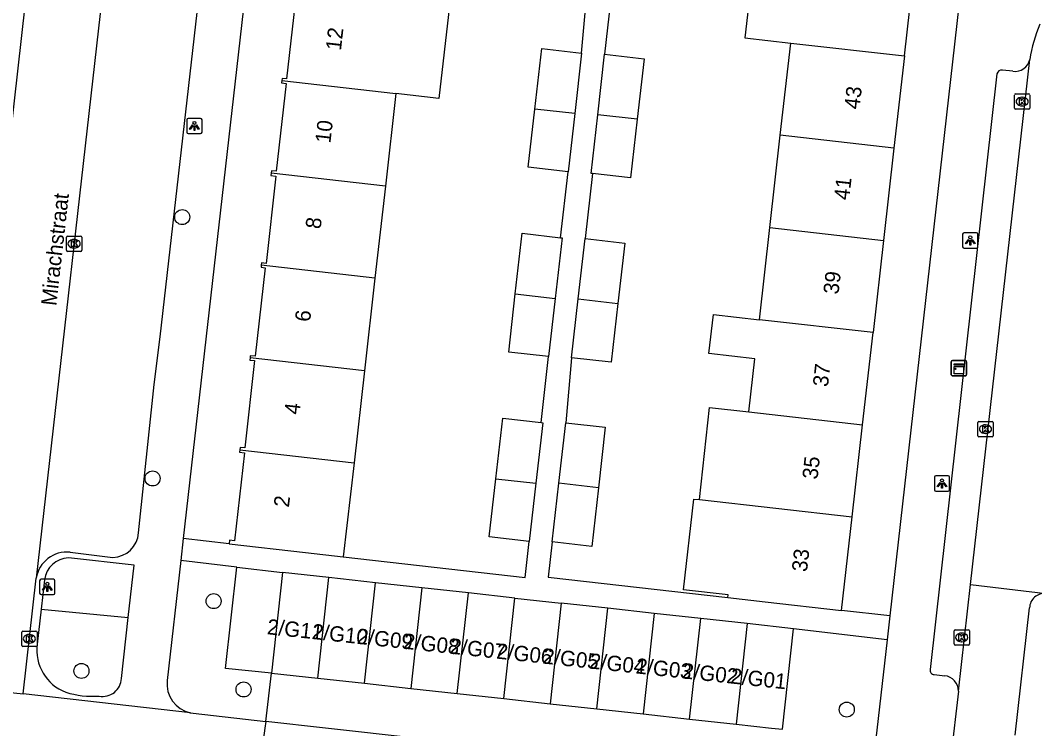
# Model space of a CAD drawing. Extents: x 161928 to 163055, y 386475 to 387428.
# Drawn here: x 162134.6 to 162200.8, y 386750 to 386796.1 of the extents above; entities that cross this region are included whole.
import ezdxf

# ---------------------------------------------------------------- set-up
doc = ezdxf.new("R2010")
doc.units = 0
for name, color, linetype in [('IMGEO_Boom', 7, 'Continuous'), ('IMGEO_Groenvoorziening', 7, 'Continuous'), ('IMGEO_Kast', 7, 'Continuous'), ('IMGEO_Kolk', 7, 'Continuous'), ('IMGEO_Lichtpunt', 7, 'Continuous'), ('IMGEO_Openbare_ruimte_label', 7, 'Continuous'), ('IMGEO_Pand', 7, 'Continuous'), ('IMGEO_Pand_nummerreeks', 7, 'Continuous'), ('IMGEO_Rijbaan_lokaal_gesloten', 7, 'Continuous'), ('IMGEO_Rijbaan_lokaal_open', 7, 'Continuous'), ('IMGEO_Voetpad_open', 7, 'Continuous')]:
    doc.layers.add(name, color=color, linetype=linetype)

msp = doc.modelspace()

# ---------------------------------------------------------------- linework, layer by layer
at = {"layer": 'IMGEO_Boom'}
for centre in [(162145.179, 386783.309), (162143.245, 386766.27), (162147.229, 386758.27), (162138.612, 386753.719), (162149.178, 386752.512), (162188.511, 386751.201)]:
    msp.add_circle(centre, 0.489, dxfattribs=at)
at = {"layer": 'IMGEO_Groenvoorziening'}
for points in [[(162150.994, 386753.584), (162148.009, 386753.883), (162148.735, 386760.491)], [(162135.978, 386757.748), (162141.663, 386757.198)]]:
    msp.add_lwpolyline(points, dxfattribs=at)
at = {"layer": 'IMGEO_Kast'}
for p, q in [((162195.322, 386773.029), (162195.322, 386773.87)), ((162195.322, 386773.87), (162195.322, 386773.029)), ((162195.397, 386773.954), (162196.238, 386773.954)), ((162196.238, 386773.954), (162195.397, 386773.954)), ((162196.322, 386773.879), (162196.322, 386773.038)), ((162196.322, 386773.038), (162196.322, 386773.879)), ((162196.247, 386772.954), (162195.406, 386772.954)), ((162195.406, 386772.954), (162196.247, 386772.954))]:
    msp.add_line(p, q, dxfattribs=at)
for points in [[(162195.517, 386773.744), (162196.117, 386773.744), (162196.117, 386773.659), (162195.517, 386773.659), (162195.517, 386773.744)], [(162195.517, 386773.569), (162196.117, 386773.569), (162196.117, 386773.08), (162195.517, 386773.08), (162195.517, 386773.569)]]:
    msp.add_lwpolyline(points, dxfattribs=at)
msp.add_circle((162195.601, 386773.418), 0.0377, dxfattribs=at)
for centre, start, end in [((162195.4, 386773.876), 92.4484, 184.28452), ((162195.4, 386773.876), 92.4484, 184.28452), ((162196.244, 386773.876), 2.4484, 94.28452), ((162196.244, 386773.876), 2.4484, 94.28452), ((162195.4, 386773.032), 182.4484, 274.28452), ((162195.4, 386773.032), 182.4484, 274.28452), ((162196.244, 386773.032), 272.4484, 4.28452), ((162196.244, 386773.032), 272.4484, 4.28452)]:
    msp.add_arc(centre, 0.0779, start, end, dxfattribs=at)
at = {"layer": 'IMGEO_Kolk'}
for p, q in [((162199.443, 386790.417), (162199.443, 386791.269)), ((162199.518, 386791.343), (162200.37, 386791.343)), ((162200.444, 386791.269), (162200.444, 386790.417)), ((162199.931, 386791.123), (162199.956, 386791.123)), ((162200.37, 386790.343), (162199.518, 386790.343)), ((162199.954, 386790.563), (162199.929, 386790.563)), ((162137.629, 386781.145), (162137.629, 386781.997)), ((162137.704, 386782.071), (162138.556, 386782.071)), ((162138.63, 386781.997), (162138.63, 386781.145)), ((162138.117, 386781.851), (162138.142, 386781.851)), ((162138.556, 386781.071), (162137.704, 386781.071)), ((162138.14, 386781.291), (162138.115, 386781.291)), ((162197.054, 386769.059), (162197.054, 386769.911)), ((162197.129, 386769.985), (162197.981, 386769.985)), ((162197.542, 386769.765), (162197.567, 386769.765)), ((162198.055, 386769.911), (162198.055, 386769.059)), ((162197.981, 386768.985), (162197.129, 386768.985)), ((162197.565, 386769.205), (162197.54, 386769.205)), ((162134.713, 386755.389), (162134.713, 386756.241)), ((162134.788, 386756.315), (162135.64, 386756.315)), ((162135.714, 386756.241), (162135.714, 386755.389)), ((162195.502, 386755.481), (162195.502, 386756.333)), ((162195.577, 386756.407), (162196.429, 386756.407)), ((162196.503, 386756.333), (162196.503, 386755.481)), ((162135.224, 386755.535), (162135.199, 386755.535)), ((162135.201, 386756.095), (162135.226, 386756.095)), ((162196.013, 386755.627), (162195.988, 386755.627)), ((162195.99, 386756.187), (162196.015, 386756.187)), ((162135.64, 386755.315), (162134.788, 386755.315)), ((162196.429, 386755.407), (162195.577, 386755.407))]:
    msp.add_line(p, q, dxfattribs=at)
for points in [[(162199.443, 386790.417), (162199.443, 386791.269)], [(162199.518, 386791.343), (162200.37, 386791.343)], [(162200.444, 386791.269), (162200.444, 386790.417)], [(162199.764, 386791.043), (162199.887, 386791.043), (162199.887, 386790.892), (162200.017, 386791.043), (162200.181, 386791.043), (162200.035, 386790.892), (162200.188, 386790.643), (162200.036, 386790.643), (162199.951, 386790.807), (162199.887, 386790.74), (162199.887, 386790.643), (162199.764, 386790.643), (162199.764, 386791.043)], [(162200.37, 386790.343), (162199.518, 386790.343)], [(162137.629, 386781.145), (162137.629, 386781.997)], [(162137.704, 386782.071), (162138.556, 386782.071)], [(162138.63, 386781.997), (162138.63, 386781.145)], [(162137.95, 386781.771), (162138.073, 386781.771), (162138.073, 386781.62), (162138.203, 386781.771), (162138.367, 386781.771), (162138.221, 386781.62), (162138.374, 386781.371), (162138.222, 386781.371), (162138.137, 386781.535), (162138.073, 386781.468), (162138.073, 386781.371), (162137.95, 386781.371), (162137.95, 386781.771)], [(162138.556, 386781.071), (162137.704, 386781.071)], [(162197.054, 386769.059), (162197.054, 386769.911)], [(162197.129, 386769.985), (162197.981, 386769.985)], [(162197.375, 386769.685), (162197.498, 386769.685), (162197.498, 386769.534), (162197.628, 386769.685), (162197.792, 386769.685), (162197.646, 386769.534), (162197.799, 386769.285), (162197.647, 386769.285), (162197.562, 386769.449), (162197.498, 386769.382), (162197.498, 386769.285), (162197.375, 386769.285), (162197.375, 386769.685)], [(162198.055, 386769.911), (162198.055, 386769.059)], [(162197.981, 386768.985), (162197.129, 386768.985)], [(162134.713, 386755.389), (162134.713, 386756.241)], [(162134.788, 386756.315), (162135.64, 386756.315)], [(162135.714, 386756.241), (162135.714, 386755.389)], [(162195.502, 386755.481), (162195.502, 386756.333)], [(162195.577, 386756.407), (162196.429, 386756.407)], [(162196.503, 386756.333), (162196.503, 386755.481)], [(162135.034, 386756.015), (162135.157, 386756.015), (162135.157, 386755.864), (162135.287, 386756.015), (162135.451, 386756.015), (162135.305, 386755.864), (162135.458, 386755.615), (162135.306, 386755.615), (162135.221, 386755.779), (162135.157, 386755.712), (162135.157, 386755.615), (162135.034, 386755.615), (162135.034, 386756.015)], [(162195.823, 386756.107), (162195.946, 386756.107), (162195.946, 386755.956), (162196.076, 386756.107), (162196.24, 386756.107), (162196.094, 386755.956), (162196.247, 386755.707), (162196.095, 386755.707), (162196.01, 386755.871), (162195.946, 386755.804), (162195.946, 386755.707), (162195.823, 386755.707), (162195.823, 386756.107)], [(162135.64, 386755.315), (162134.788, 386755.315)], [(162196.429, 386755.407), (162195.577, 386755.407)]]:
    msp.add_lwpolyline(points, dxfattribs=at)
for centre, start, end in [((162199.52, 386791.267), 91.55205, 178.44795), ((162199.52, 386791.267), 91.55205, 178.44795), ((162200.368, 386791.267), 1.55205, 88.44795), ((162200.368, 386791.267), 1.55205, 88.44795), ((162199.52, 386790.419), 181.55205, 268.44795), ((162199.52, 386790.419), 181.55205, 268.44795), ((162200.368, 386790.419), 271.55205, 358.44795), ((162200.368, 386790.419), 271.55205, 358.44795), ((162137.706, 386781.995), 91.55205, 178.44795), ((162137.706, 386781.995), 91.55205, 178.44795), ((162138.554, 386781.995), 1.55205, 88.44795), ((162138.554, 386781.995), 1.55205, 88.44795), ((162137.706, 386781.147), 181.55205, 268.44795), ((162137.706, 386781.147), 181.55205, 268.44795), ((162138.554, 386781.147), 271.55205, 358.44795), ((162138.554, 386781.147), 271.55205, 358.44795), ((162197.131, 386769.909), 91.55205, 178.44795), ((162197.131, 386769.909), 91.55205, 178.44795), ((162197.979, 386769.909), 1.55205, 88.44795), ((162197.979, 386769.909), 1.55205, 88.44795), ((162197.131, 386769.061), 181.55205, 268.44795), ((162197.131, 386769.061), 181.55205, 268.44795), ((162197.979, 386769.061), 271.55205, 358.44795), ((162197.979, 386769.061), 271.55205, 358.44795), ((162134.79, 386756.239), 91.55205, 178.44795), ((162134.79, 386756.239), 91.55205, 178.44795), ((162135.638, 386756.239), 1.55205, 88.44795), ((162135.638, 386756.239), 1.55205, 88.44795), ((162195.579, 386756.331), 91.55205, 178.44795), ((162195.579, 386756.331), 91.55205, 178.44795), ((162196.427, 386756.331), 1.55205, 88.44795), ((162196.427, 386756.331), 1.55205, 88.44795), ((162134.79, 386755.391), 181.55205, 268.44795), ((162134.79, 386755.391), 181.55205, 268.44795), ((162135.638, 386755.391), 271.55205, 358.44795), ((162135.638, 386755.391), 271.55205, 358.44795), ((162195.579, 386755.483), 181.55205, 268.44795), ((162195.579, 386755.483), 181.55205, 268.44795), ((162196.427, 386755.483), 271.55205, 358.44795), ((162196.427, 386755.483), 271.55205, 358.44795)]:
    msp.add_arc(centre, 0.0765, start, end, dxfattribs=at)
for centre, major_axis, ratio, start_param, end_param in [((162199.93, 386790.843), (-0.387, 0.002), 0.722429, 4.712389, 7.853982), ((162199.955, 386790.843), (-0.39, 0.002), 0.717154, 1.570796, 4.712389), ((162138.116, 386781.571), (-0.387, 0.002), 0.722429, 4.712389, 7.853982), ((162138.141, 386781.571), (-0.39, 0.002), 0.717154, 1.570796, 4.712389), ((162197.541, 386769.485), (-0.387, 0.002), 0.722429, 4.712389, 7.853982), ((162197.566, 386769.485), (-0.39, 0.002), 0.717154, 1.570796, 4.712389), ((162135.2, 386755.815), (-0.387, 0.002), 0.722429, 4.712389, 7.853982), ((162135.225, 386755.815), (-0.39, 0.002), 0.717154, 1.570796, 4.712389), ((162195.989, 386755.907), (-0.387, 0.002), 0.722429, 4.712389, 7.853982), ((162196.014, 386755.907), (-0.39, 0.002), 0.717154, 1.570796, 4.712389)]:
    msp.add_ellipse(centre, major_axis=major_axis, ratio=ratio, start_param=start_param, end_param=end_param, dxfattribs=at)
at = {"layer": 'IMGEO_Lichtpunt'}
for p, q in [((162145.477, 386789.651), (162145.477, 386788.844)), ((162145.477, 386789.651), (162145.477, 386788.844)), ((162146.379, 386789.746), (162145.571, 386789.746)), ((162146.379, 386789.746), (162145.571, 386789.746)), ((162146.473, 386788.844), (162146.473, 386789.651)), ((162146.473, 386788.844), (162146.473, 386789.651)), ((162145.571, 386788.75), (162146.379, 386788.75)), ((162145.571, 386788.75), (162146.379, 386788.75)), ((162196.064, 386782.188), (162196.064, 386781.381)), ((162196.064, 386782.188), (162196.064, 386781.381)), ((162196.966, 386782.283), (162196.158, 386782.283)), ((162196.966, 386782.283), (162196.158, 386782.283)), ((162197.06, 386781.381), (162197.06, 386782.188)), ((162197.06, 386781.381), (162197.06, 386782.188)), ((162196.158, 386781.287), (162196.966, 386781.287)), ((162196.158, 386781.287), (162196.966, 386781.287)), ((162194.22, 386766.343), (162194.22, 386765.536)), ((162194.22, 386766.343), (162194.22, 386765.536)), ((162195.122, 386766.438), (162194.314, 386766.438)), ((162195.122, 386766.438), (162194.314, 386766.438)), ((162195.216, 386765.536), (162195.216, 386766.343)), ((162195.216, 386765.536), (162195.216, 386766.343)), ((162194.314, 386765.442), (162195.122, 386765.442)), ((162194.314, 386765.442), (162195.122, 386765.442)), ((162135.884, 386759.602), (162135.884, 386758.795)), ((162135.884, 386759.602), (162135.884, 386758.795)), ((162136.786, 386759.697), (162135.978, 386759.697)), ((162136.786, 386759.697), (162135.978, 386759.697)), ((162136.88, 386758.795), (162136.88, 386759.602)), ((162136.88, 386758.795), (162136.88, 386759.602)), ((162135.978, 386758.701), (162136.786, 386758.701)), ((162135.978, 386758.701), (162136.786, 386758.701))]:
    msp.add_line(p, q, dxfattribs=at)
for points in [[(162145.851, 386789.315), (162145.89, 386789.287), (162145.702, 386789.025), (162145.664, 386789.052), (162145.851, 386789.315)], [(162145.953, 386789.267), (162146, 386789.267), (162146, 386788.945), (162145.953, 386788.945), (162145.953, 386789.267)], [(162146.063, 386789.287), (162146.101, 386789.314), (162146.288, 386789.052), (162146.249, 386789.024), (162146.063, 386789.287)], [(162196.438, 386781.852), (162196.477, 386781.824), (162196.289, 386781.562), (162196.251, 386781.589), (162196.438, 386781.852)], [(162196.54, 386781.804), (162196.587, 386781.804), (162196.587, 386781.482), (162196.54, 386781.482), (162196.54, 386781.804)], [(162196.65, 386781.824), (162196.688, 386781.851), (162196.875, 386781.589), (162196.836, 386781.561), (162196.65, 386781.824)], [(162194.594, 386766.007), (162194.633, 386765.979), (162194.445, 386765.717), (162194.407, 386765.744), (162194.594, 386766.007)], [(162194.696, 386765.959), (162194.743, 386765.959), (162194.743, 386765.637), (162194.696, 386765.637), (162194.696, 386765.959)], [(162194.806, 386765.979), (162194.844, 386766.006), (162195.031, 386765.744), (162194.992, 386765.716), (162194.806, 386765.979)], [(162136.258, 386759.266), (162136.297, 386759.238), (162136.109, 386758.976), (162136.071, 386759.003), (162136.258, 386759.266)], [(162136.36, 386759.218), (162136.407, 386759.218), (162136.407, 386758.896), (162136.36, 386758.896), (162136.36, 386759.218)], [(162136.47, 386759.238), (162136.508, 386759.265), (162136.695, 386759.003), (162136.656, 386758.975), (162136.47, 386759.238)]]:
    msp.add_lwpolyline(points, dxfattribs=at)
for centre in [(162145.976, 386789.449), (162196.563, 386781.986), (162194.719, 386766.141), (162136.383, 386759.4)]:
    msp.add_circle(centre, 0.0994, dxfattribs=at)
for centre, start, end in [((162145.571, 386789.651), 90, 180), ((162145.571, 386789.651), 90, 180), ((162146.379, 386789.651), 0, 90), ((162146.379, 386789.651), 0, 90), ((162145.571, 386788.844), 180, 270), ((162145.571, 386788.844), 180, 270), ((162146.379, 386788.844), 270, 0), ((162146.379, 386788.844), 270, 360), ((162196.158, 386782.188), 90, 180), ((162196.158, 386782.188), 90, 180), ((162196.966, 386782.188), 0, 90), ((162196.966, 386782.188), 0, 90), ((162196.158, 386781.381), 180, 270), ((162196.158, 386781.381), 180, 270), ((162196.966, 386781.381), 270, 0), ((162196.966, 386781.381), 270, 360), ((162194.314, 386766.343), 90, 180), ((162194.314, 386766.343), 90, 180), ((162195.122, 386766.343), 0, 90), ((162195.122, 386766.343), 0, 90), ((162194.314, 386765.536), 180, 270), ((162194.314, 386765.536), 180, 270), ((162195.122, 386765.536), 270, 0), ((162195.122, 386765.536), 270, 360), ((162135.978, 386759.602), 90, 180), ((162135.978, 386759.602), 90, 180), ((162136.786, 386759.602), 0, 90), ((162136.786, 386759.602), 0, 90), ((162135.978, 386758.795), 180, 270), ((162135.978, 386758.795), 180, 270), ((162136.786, 386758.795), 270, 0), ((162136.786, 386758.795), 270, 360)]:
    msp.add_arc(centre, 0.0946, start, end, dxfattribs=at)
at = {"layer": 'IMGEO_Pand'}
for points in [[(162185.536, 386800.667), (162182.55, 386801.006), (162181.868, 386794.994), (162184.854, 386794.655)], [(162192.266, 386793.814), (162192.948, 386799.826)], [(162152.294, 386798.255), (162152.275, 386798.092), (162152.625, 386798.052), (162151.974, 386792.317), (162151.688, 386792.35), (162151.672, 386792.205)], [(162159.801, 386797.402), (162162.607, 386797.083), (162161.919, 386791.04), (162159.114, 386791.359)], [(162184.172, 386788.644), (162184.854, 386794.655)], [(162184.854, 386794.655), (162192.266, 386793.814)], [(162168.166, 386790.351), (162168.616, 386794.301), (162171.221, 386794.004)], [(162171.221, 386794.004), (162170.771, 386790.056)], [(162172.269, 386789.984), (162172.718, 386793.925)], [(162172.718, 386793.925), (162175.293, 386793.632), (162174.844, 386789.691)], [(162192.266, 386793.814), (162191.584, 386787.803)], [(162151.672, 386792.205), (162151.655, 386792.058), (162151.964, 386792.023), (162151.314, 386786.298), (162151, 386786.333), (162150.982, 386786.178)], [(162151.672, 386792.205), (162159.114, 386791.359)], [(162159.114, 386791.359), (162158.429, 386785.331)], [(162170.339, 386786.265), (162167.735, 386786.562), (162168.166, 386790.351)], [(162170.771, 386790.056), (162168.166, 386790.351)], [(162170.771, 386790.056), (162170.339, 386786.265)], [(162171.935, 386786.143), (162171.833, 386786.155), (162172.269, 386789.984)], [(162174.844, 386789.691), (162172.269, 386789.984)], [(162174.844, 386789.691), (162174.408, 386785.862), (162171.935, 386786.143)], [(162183.49, 386782.633), (162184.172, 386788.644)], [(162191.584, 386787.803), (162184.172, 386788.644)], [(162191.584, 386787.803), (162190.903, 386781.792)], [(162150.982, 386786.178), (162150.964, 386786.018), (162151.292, 386785.98), (162150.645, 386780.285), (162150.351, 386780.318), (162150.335, 386780.18)], [(162158.429, 386785.331), (162150.982, 386786.178)], [(162158.429, 386785.331), (162157.748, 386779.337)], [(162166.898, 386778.302), (162167.348, 386782.252), (162169.849, 386781.967)], [(162182.808, 386776.621), (162183.49, 386782.633)], [(162183.49, 386782.633), (162190.903, 386781.792)], [(162169.849, 386781.967), (162169.953, 386781.955), (162169.503, 386778.007)], [(162171.005, 386777.971), (162171.454, 386781.912)], [(162171.454, 386781.912), (162174.029, 386781.619), (162173.58, 386777.679)], [(162190.903, 386781.792), (162190.221, 386775.78)], [(162150.335, 386780.18), (162150.319, 386780.04), (162150.592, 386780.009), (162149.936, 386774.235), (162149.62, 386774.271), (162149.604, 386774.128)], [(162157.748, 386779.337), (162150.335, 386780.18)], [(162157.748, 386779.337), (162157.06, 386773.28)], [(162169.071, 386774.216), (162166.467, 386774.513), (162166.898, 386778.302)], [(162166.898, 386778.302), (162169.503, 386778.007)], [(162169.503, 386778.007), (162169.071, 386774.216)], [(162170.569, 386774.142), (162171.005, 386777.971)], [(162173.58, 386777.679), (162173.144, 386773.849), (162170.569, 386774.142)], [(162171.005, 386777.971), (162173.58, 386777.679)], [(162182.127, 386770.61), (162182.52, 386774.076), (162179.525, 386774.416), (162179.813, 386776.961), (162182.808, 386776.621)], [(162190.221, 386775.78), (162182.808, 386776.621)], [(162189.539, 386769.769), (162190.221, 386775.78)], [(162149.604, 386774.128), (162149.588, 386773.987), (162149.9, 386773.952), (162149.253, 386768.257), (162148.952, 386768.291), (162148.935, 386768.138)], [(162157.06, 386773.28), (162149.604, 386774.128)], [(162157.06, 386773.28), (162156.38, 386767.292)], [(162178.902, 386764.887), (162179.555, 386770.89), (162182.127, 386770.61)], [(162165.63, 386766.252), (162166.08, 386770.202), (162168.581, 386769.917)], [(162182.127, 386770.61), (162189.539, 386769.769)], [(162168.581, 386769.917), (162168.685, 386769.905), (162168.235, 386765.957)], [(162169.741, 386765.958), (162170.19, 386769.899)], [(162170.19, 386769.899), (162172.765, 386769.606), (162172.316, 386765.666)], [(162188.857, 386763.757), (162189.539, 386769.769)], [(162148.935, 386768.138), (162148.918, 386767.985), (162149.241, 386767.949), (162148.588, 386762.2), (162148.266, 386762.236), (162148.24, 386762.008)], [(162148.935, 386768.138), (162156.38, 386767.292)], [(162156.38, 386767.292), (162155.683, 386761.162)], [(162167.803, 386762.166), (162165.199, 386762.463), (162165.63, 386766.252)], [(162165.63, 386766.252), (162168.235, 386765.957)], [(162168.235, 386765.957), (162167.803, 386762.166)], [(162169.305, 386762.129), (162169.741, 386765.958)], [(162172.316, 386765.666), (162171.88, 386761.836), (162169.305, 386762.129)], [(162172.316, 386765.666), (162169.741, 386765.958)], [(162180.754, 386758.509), (162180.774, 386758.688), (162177.874, 386759.018), (162178.544, 386764.928), (162178.902, 386764.887)], [(162178.902, 386764.887), (162188.857, 386763.757)], [(162188.166, 386757.668), (162188.857, 386763.757)], [(162148.24, 386762.008), (162153.209, 386761.443), (162155.683, 386761.162)], [(162151.714, 386760.138), (162150.994, 386753.584)], [(162154.744, 386759.805), (162151.714, 386760.138)], [(162154.024, 386753.251), (162154.744, 386759.805)], [(162157.774, 386759.472), (162154.744, 386759.805)], [(162157.054, 386752.918), (162157.774, 386759.472)], [(162160.805, 386759.139), (162157.774, 386759.472)], [(162160.805, 386759.139), (162160.084, 386752.585)], [(162163.835, 386758.806), (162160.805, 386759.139)], [(162163.114, 386752.252), (162163.835, 386758.806)], [(162166.865, 386758.473), (162163.835, 386758.806)], [(162166.144, 386751.919), (162166.865, 386758.473)], [(162166.865, 386758.473), (162169.895, 386758.139)], [(162180.754, 386758.509), (162183.198, 386758.232), (162188.166, 386757.668)], [(162169.895, 386758.139), (162169.175, 386751.585)], [(162172.925, 386757.806), (162169.895, 386758.139)], [(162172.205, 386751.252), (162172.925, 386757.806)], [(162175.955, 386757.473), (162172.925, 386757.806)], [(162175.955, 386757.473), (162175.235, 386750.919)], [(162178.986, 386757.14), (162175.955, 386757.473)], [(162178.265, 386750.586), (162178.986, 386757.14)], [(162182.016, 386756.807), (162178.986, 386757.14)], [(162182.016, 386756.807), (162181.295, 386750.253)], [(162185.046, 386756.474), (162182.016, 386756.807)], [(162184.326, 386749.92), (162185.046, 386756.474)], [(162150.994, 386753.584), (162154.024, 386753.251)], [(162154.024, 386753.251), (162157.054, 386752.918)], [(162157.054, 386752.918), (162160.084, 386752.585)], [(162160.084, 386752.585), (162163.114, 386752.252)], [(162163.114, 386752.252), (162166.144, 386751.919)], [(162166.144, 386751.919), (162169.175, 386751.585)], [(162169.175, 386751.585), (162172.205, 386751.252)], [(162172.205, 386751.252), (162175.235, 386750.919)], [(162175.235, 386750.919), (162178.265, 386750.586)], [(162178.265, 386750.586), (162181.295, 386750.253)], [(162181.295, 386750.253), (162183.598, 386750), (162184.326, 386749.92)]]:
    msp.add_lwpolyline(points, dxfattribs=at)
at = {"layer": 'IMGEO_Rijbaan_lokaal_gesloten'}
for points in [[(162196.581, 386759.351), (162200.446, 386793.582)], [(162196.581, 386759.351), (162201.49, 386758.76)]]:
    msp.add_lwpolyline(points, dxfattribs=at)
msp.add_arc((162209.687, 386792.224), 9.34, 156.8799, 171.64249, dxfattribs=at)
at = {"layer": 'IMGEO_Rijbaan_lokaal_open'}
for points in [[(162141.554, 386811.582), (162140.199, 386799.863), (162135.66, 386759.762)], [(162136.354, 386809.876), (162129.914, 386752.746)], [(162134.807, 386752.229), (162135.66, 386759.762)], [(162195.796, 386752.402), (162196.581, 386759.351)], [(162199.494, 386749.539), (162200.428, 386757.835)], [(162129.914, 386752.746), (162134.807, 386752.229)], [(162195.796, 386752.402), (162195.292, 386748.142)]]:
    msp.add_lwpolyline(points, dxfattribs=at)
msp.add_arc((162201.385, 386757.808), 0.958, 83.71888, 178.39273, dxfattribs=at)
at = {"layer": 'IMGEO_Voetpad_open'}
for points in [[(162150.735, 386810.737), (162145.246, 386762.348)], [(162142.34, 386762.729), (162143.355, 386772.386), (162143.739, 386775.502), (162146.433, 386799.153), (162147.51, 386808.606)], [(162196.771, 386805.559), (162191.31, 386757.312)], [(162171.221, 386794.004), (162171.607, 386798.314)], [(162173.199, 386798.156), (162172.718, 386793.925)], [(162198.303, 386792.642), (162193.953, 386753.818)], [(162199.346, 386792.814), (162198.655, 386792.883)], [(162169.849, 386781.967), (162170.339, 386786.265)], [(162171.935, 386786.143), (162171.454, 386781.912)], [(162168.581, 386769.917), (162169.071, 386774.216)], [(162170.569, 386774.142), (162170.19, 386769.899)], [(162145.246, 386762.348), (162145.084, 386760.923)], [(162148.24, 386762.008), (162145.246, 386762.348)], [(162155.683, 386761.162), (162167.535, 386759.816), (162167.803, 386762.166)], [(162169.305, 386762.129), (162169.044, 386759.836), (162180.754, 386758.509)], [(162141.663, 386757.198), (162142.044, 386760.619), (162137.76, 386761.104)], [(162137.87, 386761.463), (162140.661, 386761.122)], [(162145.084, 386760.923), (162144.196, 386753.098)], [(162148.735, 386760.491), (162145.084, 386760.923)], [(162148.735, 386760.491), (162151.714, 386760.138)], [(162136.191, 386759.663), (162135.978, 386757.748)], [(162135.978, 386757.748), (162135.725, 386755.466)], [(162191.31, 386757.312), (162188.166, 386757.668)], [(162141.221, 386753.235), (162141.663, 386757.198)], [(162191.31, 386757.312), (162191.133, 386755.746)], [(162191.133, 386755.746), (162185.046, 386756.474)], [(162191.133, 386755.746), (162190.23, 386747.764)], [(162150.631, 386750.435), (162150.994, 386753.584)], [(162194.204, 386753.491), (162194.896, 386753.411)], [(162145.709, 386750.996), (162134.807, 386752.229)], [(162145.709, 386750.996), (162145.903, 386750.964), (162150.631, 386750.435)], [(162150.631, 386750.435), (162150.57, 386750), (162150.388, 386748.693)], [(162183.946, 386746.708), (162154.519, 386750), (162150.631, 386750.435)]]:
    msp.add_lwpolyline(points, dxfattribs=at)
for centre, radius, start, end in [((162199.472, 386793.805), 0.999, 262.76452, 347.07957), ((162198.6, 386792.586), 0.302, 79.52718, 169.26851), ((162140.605, 386762.861), 1.74, 271.83363, 355.65594), ((162137.667, 386759.441), 2.033, 84.26865, 170.9011), ((162137.854, 386759.426), 1.68, 93.22321, 171.90673), ((162138.624, 386755.073), 2.926, 172.27301, 249.17383), ((162194.202, 386753.749), 0.258, 164.53518, 270.48336), ((162139.994, 386753.287), 1.228, 259.23491, 357.56454), ((162146.118, 386752.886), 1.934, 173.71496, 257.77702), ((162194.784, 386752.405), 1.012, 359.82829, 83.63586), ((162139.339, 386757.846), 5.781, 252.32964, 274.22935)]:
    msp.add_arc(centre, radius, start, end, dxfattribs=at)

# ---------------------------------------------------------------- texts
at = {"layer": 'IMGEO_Openbare_ruimte_label'}
msp.add_text('Mirachstraat', height=1, rotation=83.51434, dxfattribs=at).set_placement((162136.967, 386777.492))
at = {"layer": 'IMGEO_Pand_nummerreeks'}
for s, rotation, p in [('12', 83.50287, (162155.527, 386794.134)), ('43', 83.5282, (162189.332, 386790.301)), ('10', 83.50031, (162154.839, 386788.092)), ('41', 83.5282, (162188.66, 386784.382)), ('8', 83.50031, (162154.202, 386782.501)), ('39', 83.5282, (162187.964, 386778.239)), ('6', 83.50031, (162153.513, 386776.448)), ('37', 83.52579, (162187.28, 386772.208)), ('4', 83.50031, (162152.824, 386770.399)), ('35', 83.52579, (162186.596, 386766.177)), ('2', 83.50031, (162152.134, 386764.349)), ('33', 83.52579, (162185.912, 386760.146)), ('2/G11', 353.93508, (162150.68, 386756.119)), ('2/G10', 353.93508, (162153.604, 386755.808)), ('2/G09', 353.93508, (162156.537, 386755.496)), ('2/G08', 353.93508, (162159.574, 386755.174)), ('2/G07', 353.93508, (162162.601, 386754.852)), ('2/G06', 353.93508, (162165.631, 386754.53)), ('2/G05', 353.93508, (162168.661, 386754.208)), ('2/G04', 353.93508, (162171.692, 386753.886)), ('2/G03', 353.93508, (162174.722, 386753.564)), ('2/G02', 353.93508, (162177.746, 386753.243)), ('2/G01', 353.93508, (162180.892, 386752.909))]:
    msp.add_text(s, height=1, rotation=rotation, dxfattribs=at).set_placement(p)

doc.saveas('drawing.dxf')
